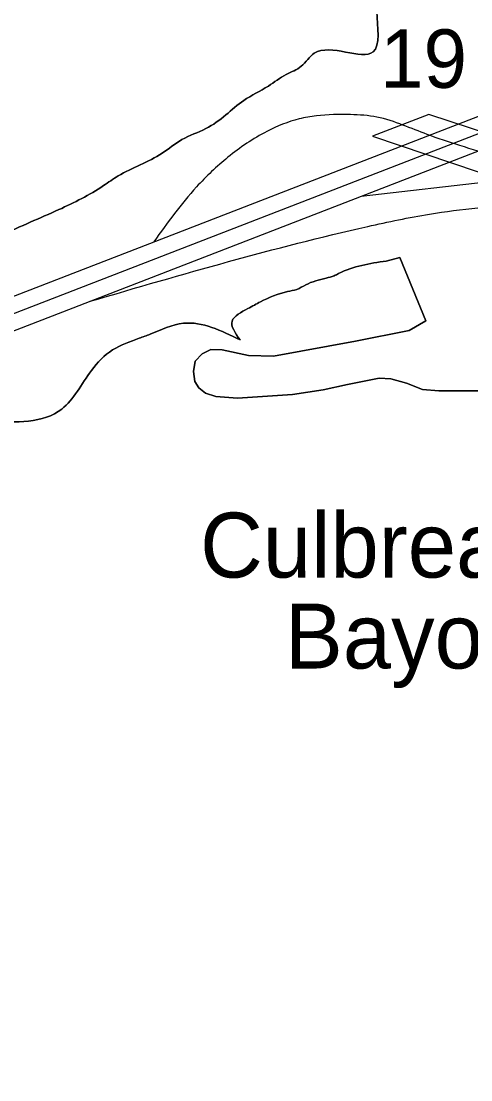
# Model space of a CAD drawing. Extents: x 380424 to 701066, y 1117407 to 1412949.
# Drawn here: x 479214 to 482673, y 1306290 to 1314442 of the extents above; entities that cross this region are included whole.
import ezdxf

# ---------------------------------------------------------------- set-up
doc = ezdxf.new("R2010")
doc.units = 0
for name, color, linetype in [('Bayou and Harbor etc Text', 7, 'Continuous'), ('Cities Incorporated Area', 7, 'Continuous'), ('Interstate Divided Highway Outline and Fill', 7, 'Continuous'), ('Interstate Highway Center Lines', 7, 'Continuous'), ('Interstate Ramps', 7, 'Continuous'), ('Masks for Road Features', 7, 'Continuous'), ('Section Numbers', 7, 'Continuous')]:
    doc.layers.add(name, color=color, linetype=linetype)

msp = doc.modelspace()

# ---------------------------------------------------------------- linework, layer by layer
at = {"layer": 'Cities Incorporated Area'}
for points in [[(482022.6, 1312594.8), (482127.3, 1312621), (482328.4, 1312134.7), (482200.1, 1312061.1), (481786.5, 1311977.7), (481154.9, 1311862.2), (480962.5, 1311868.6), (480760.5, 1311910.3), (480673.9, 1311913.5), (480606.6, 1311881.4), (480552.1, 1311823.7), (480539.2, 1311743.5), (480548.9, 1311666.5), (480580.9, 1311618.4), (480632.2, 1311576.7), (480712.4, 1311551), (480879.1, 1311538.2), (481302.3, 1311567.1), (481536.4, 1311602.3), (481725.6, 1311644), (481969.3, 1311692.2), (482059, 1311689), (482177.7, 1311653.7), (482302.7, 1311605.6), (482427.8, 1311595.9), (482835, 1311595.9)], [(482835, 1311595.9), (482427.8, 1311595.9), (482302.7, 1311605.6), (482177.7, 1311653.7), (482059, 1311689), (481969.3, 1311692.2), (481725.6, 1311644), (481536.4, 1311602.3), (481302.3, 1311567.1), (480879.1, 1311538.2), (480712.4, 1311551), (480632.2, 1311576.7), (480580.9, 1311618.4), (480548.9, 1311666.5), (480539.2, 1311743.5), (480552.1, 1311823.7), (480606.6, 1311881.4), (480673.9, 1311913.5), (480760.5, 1311910.3), (480962.5, 1311868.6), (481154.9, 1311862.2), (481786.5, 1311977.7), (482200.1, 1312061.1), (482328.4, 1312134.7), (482127.3, 1312621), (482022.6, 1312594.8)]]:
    msp.add_lwpolyline(points, dxfattribs=at)
for points in [[(481973.2, 1314858.7), (481950.9, 1314517.4), (481921.3, 1314205.7), (481469.3, 1314195.2), (481369, 1314094.9), (481253, 1314031.6), (481115.8, 1313941.9), (480925.8, 1313831.1), (480788.6, 1313720.2), (480635.5, 1313614.7), (480450.8, 1313530.3), (480297.8, 1313424.7), (479960.1, 1313250.6), (479847.3, 1313175.7), (479503.7, 1312990.6), (479067.7, 1312792.3), (478803.4, 1312646.9), (478433.4, 1312475.1), (478169.2, 1312369.3), (477786, 1312237.1)], [(477786, 1312237.1), (478169.2, 1312369.3), (478433.4, 1312475.1), (478803.4, 1312646.9), (479067.7, 1312792.3), (479503.7, 1312990.6), (479847.3, 1313175.7), (479960.1, 1313250.6), (480297.8, 1313424.7), (480450.8, 1313530.3), (480635.5, 1313614.7), (480788.6, 1313720.2), (480925.8, 1313831.1), (481115.8, 1313941.9), (481253, 1314031.6), (481369, 1314094.9), (481469.3, 1314195.2), (481921.3, 1314205.7), (481950.9, 1314517.4), (481973.2, 1314858.7)], [(480898.3, 1311987.2), (480836.6, 1312132.5), (480958.7, 1312228.4), (481054.6, 1312280.8), (481263.9, 1312359.3), (481333.7, 1312376.8), (481403.4, 1312411.6), (481560.4, 1312464), (481621.5, 1312481.4), (481656.4, 1312498.9), (482022.6, 1312594.8)], [(482022.6, 1312594.8), (481656.4, 1312498.9), (481621.5, 1312481.4), (481560.4, 1312464), (481403.4, 1312411.6), (481333.7, 1312376.8), (481263.9, 1312359.3), (481054.6, 1312280.8), (480958.7, 1312228.4), (480836.6, 1312132.5), (480898.3, 1311987.2)], [(476379.7, 1310524.1), (476635.6, 1310659.5), (476788.6, 1310712.3), (477018.7, 1310800.4), (477223.9, 1310877.4), (477371.4, 1310909.5), (477608.7, 1310999.3), (477820.3, 1311057), (478031.9, 1311127.6), (478224.3, 1311198.2), (478303.1, 1311245.3), (478440.3, 1311298.1), (478567, 1311366.7), (478968.2, 1311371.3), (479526.1, 1311454.7), (479754.3, 1311751.9), (479917.2, 1311910.2), (480122.4, 1312000), (480205.8, 1312032.1), (480462.3, 1312115.5), (480898.3, 1311987.2)], [(480898.3, 1311987.2), (480462.3, 1312115.5), (480205.8, 1312032.1), (480122.4, 1312000), (479917.2, 1311910.2), (479754.3, 1311751.9), (479526.1, 1311454.7), (478968.2, 1311371.3), (478567, 1311366.7), (478440.3, 1311298.1), (478303.1, 1311245.3), (478224.3, 1311198.2), (478031.9, 1311127.6), (477820.3, 1311057), (477608.7, 1310999.3), (477371.4, 1310909.5), (477223.9, 1310877.4), (477018.7, 1310800.4), (476788.6, 1310712.3), (476635.6, 1310659.5), (476379.7, 1310524.1)]]:
    msp.add_spline(points, degree=3, dxfattribs=at)
at = {"layer": 'Interstate Divided Highway Outline and Fill'}
msp.add_lwpolyline([(486399.4, 1314865.4), (473594.3, 1309900.9), (464281.3, 1306290.3), (464190.9, 1306523.4), (473503.9, 1310134), (486309.1, 1315098.5)], dxfattribs=at)
at = {"layer": 'Interstate Highway Center Lines'}
msp.add_lwpolyline([(486354.3, 1314981.9), (473549.1, 1310017.4), (464236.1, 1306406.8)], dxfattribs=at)
at = {"layer": 'Interstate Ramps'}
msp.add_line((481830.3, 1313093.9), (482921.1, 1313219), dxfattribs=at)
for points in [[(485091.6, 1313481), (484860, 1313304.2), (484689.3, 1313224.9), (484372.2, 1313212.7), (483933.1, 1313218.8), (483317.2, 1313249.3), (482866, 1313395.7), (482588.9, 1313484.3), (482336.8, 1313570), (482151.2, 1313641.3), (481951.5, 1313703.2), (481746.9, 1313722.2), (481485.3, 1313712.7), (481352.1, 1313688.9), (481104.7, 1313593.7), (480805, 1313393.9), (480562.4, 1313165.4), (480235.2, 1312743.7)], [(479744.9, 1312285.5), (481880.1, 1312861.5), (482355.8, 1312956.6), (482726.8, 1313004.2), (483440.1, 1313032.8), (484091.7, 1313020.1), (484477.6, 1313023.3), (484736.9, 1313032.8), (484888.7, 1313083.4), (485228.4, 1313344.1)]]:
    msp.add_spline(points, degree=3, dxfattribs=at)
at = {"layer": 'Masks for Road Features'}
msp.add_lwpolyline([(481916.8, 1313556.5), (482729.7, 1313281.8), (483170.2, 1313452.6), (482350.5, 1313724.6)], close=True, dxfattribs=at)

# ---------------------------------------------------------------- texts
at = {"layer": 'Bayou and Harbor etc Text'}
for s, p in [('Culbreath', (480590.4, 1310157.7)), ('Bayou', (481242.4, 1309457.4))]:
    msp.add_text(s, height=500, rotation=0.00018, dxfattribs=at).set_placement(p)
at = {"layer": 'Section Numbers'}
msp.add_text('19', height=450, dxfattribs=at).set_placement((481974.8, 1313928.7))

doc.saveas('drawing.dxf')
